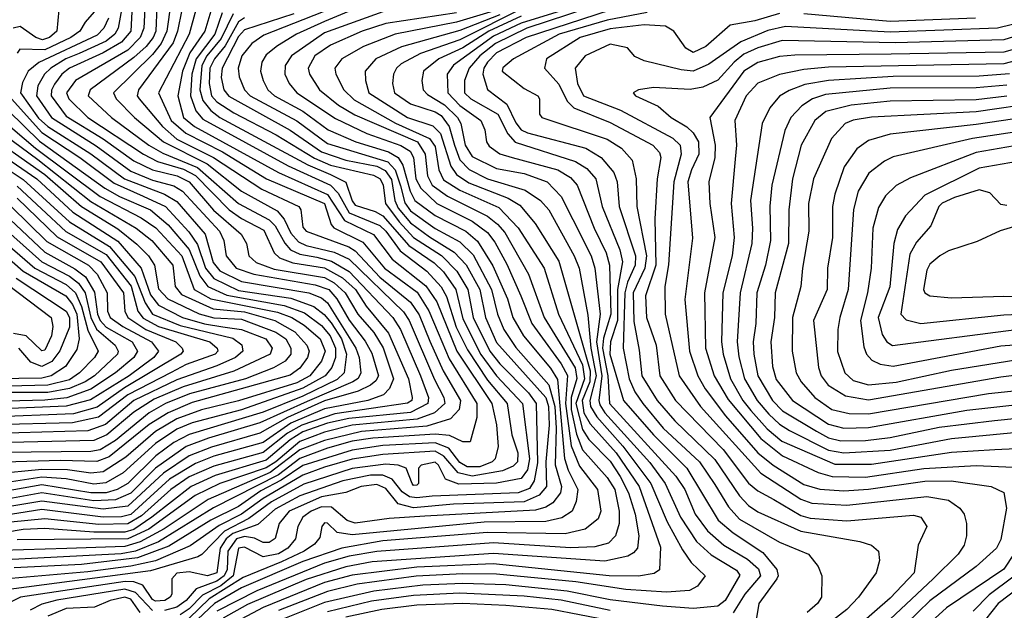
# Model space of a CAD drawing. Extents: x 501367 to 657802, y 482273 to 547541.
# Tile 527 of 656: x 583183 to 586387, y 538863 to 540782. Entities that reach past the tile are written whole.
import ezdxf

# ---------------------------------------------------------------- set-up
doc = ezdxf.new("R2010")
doc.units = 0

msp = doc.modelspace()

# ---------------------------------------------------------------- linework, layer by layer
at = {"layer": '0CON20XD'}
for points in [[(583594.7, 540905), (583587.1, 540755), (583575.5, 540725), (583535, 540683.8), (583365.2, 540585), (583335.4, 540545), (583342.9, 540525), (583405.6, 540465), (583585.8, 540345), (583631.9, 540321.9), (583716.7, 540296.7), (583755.6, 540275.6), (583864.9, 540165), (583905, 540136.1), (583978.2, 540098.2), (584011.1, 540025), (584028.9, 540008.9), (584072.4, 539992.4), (584175, 539975.7), (584233.1, 539943.1), (584275.7, 539905), (584311.1, 539851.1), (584383.4, 539763.4), (584448.2, 539615), (584460.3, 539555), (584458.7, 539545), (584445, 539535.8), (584208.7, 539501.3), (584101.1, 539465), (584055, 539438.8), (583975, 539375.2), (583815, 539331.5), (583735, 539296.6), (583675, 539255.5), (583580.1, 539169.9), (583535, 539143.4), (583441.2, 539141.2), (583265, 539160.5), (583155, 539149.4)], [(583552.5, 540895), (583544.9, 540745), (583515, 540709.6), (583454.6, 540674.6), (583345, 540624.9), (583321, 540605), (583296.8, 540573.2), (583286.9, 540553.1), (583285.9, 540535), (583335, 540468.6), (583455.3, 540395.3), (583555, 540323.8), (583615, 540294.4), (583696.2, 540275), (583735, 540255.9), (583813.4, 540163.4), (583904.4, 540085), (583921.3, 540055), (583928.9, 540015), (583952.8, 539992.8), (584011.1, 539971.1), (584174.7, 539945), (584206.7, 539926.7), (584242.5, 539895), (584283.1, 539825), (584335.5, 539765.5), (584365.7, 539715.7), (584399.6, 539615), (584386.4, 539583.6), (584366.9, 539563.1), (584316.2, 539545), (584175, 539517.8), (584065, 539470.8), (583975, 539408.7), (583815, 539363.5), (583755, 539340.2), (583671.2, 539288.8), (583545, 539174.1), (583515, 539167.1), (583455, 539165.6), (583255, 539189.9), (583105, 539167)], [(584267.1, 540847.1), (583978.2, 540731.8), (583938.3, 540705), (583906.1, 540665), (583894.6, 540625), (583897, 540597), (583914.4, 540555), (583933.3, 540535), (584085, 540453.8), (584185, 540379.6), (584380.7, 540320.7), (584404.6, 540294.6), (584422.3, 540242.3), (584436.8, 540186.8), (584455, 540161.1), (584535, 540104.3), (584615, 540060.6), (584658.3, 540018.3), (584718.4, 539905), (584737.6, 539825), (584758.2, 539775), (584797.5, 539717.5), (584905, 539596.1), (584925, 539525), (584929.3, 539455), (584925.5, 539335.5), (584946.3, 539265), (584942.9, 539245), (584917.5, 539212.5), (584895, 539198.1), (584861.7, 539188.3), (584501.7, 539168.3), (584385, 539161.2), (584275, 539145.8), (584248.4, 539155), (584197.9, 539197.9), (584165, 539199), (584131.6, 539185), (584104.5, 539165), (584087.9, 539135), (584081.2, 539095), (584055.8, 539065), (584025, 539046.1), (583975, 539036.1), (583915, 539068.4), (583895.6, 539065), (583878.3, 538975), (583837.3, 538942.7), (583778.2, 538911.8), (583735, 538867.4), (583705, 538847.9)], [(585105, 540843.3), (584833, 540755), (584731.5, 540705), (584680.3, 540665), (584645.4, 540625), (584631, 540585), (584630.5, 540545), (584651, 540525), (584738.9, 540475), (584771.1, 540411.1), (584794.9, 540384.9), (584991.5, 540321.5), (585028.6, 540298.6), (585058.4, 540265), (585078.6, 540175), (585136.3, 540035), (585145.1, 539995), (585128.5, 539905), (585128.7, 539805), (585105.8, 539735), (585103.7, 539695), (585148.1, 539545), (585245, 539433.6), (585354.3, 539325), (585456.2, 539156.2), (585504.9, 539114.9), (585601, 539051), (585647.2, 538995), (585651, 538975), (585646.7, 538965), (585587.9, 538885), (585578, 538825)], [(583629.2, 540825), (583626, 540745), (583617.6, 540725), (583594.7, 540695), (583555, 540659.1), (583412.3, 540555), (583406, 540535), (583482, 540465), (583603.6, 540375), (583648.9, 540348.9), (583762.1, 540302.1), (583895, 540185.3), (583995, 540131.6), (584015, 540112.9), (584045.6, 540055.6), (584064.8, 540034.8), (584095, 540020.7), (584150.4, 540010.4), (584197.9, 539997.9), (584255, 539964.2), (584397.8, 539815), (584421.8, 539775), (584487.5, 539625), (584513.8, 539555), (584511.4, 539535), (584455, 539506.2), (584253.9, 539486.1), (584185, 539470.9), (584105, 539442.5), (584062.9, 539417.1), (583985, 539350.6), (583819.2, 539300.8), (583740.8, 539265), (583613.7, 539165), (583555, 539125.8), (583525, 539117.2), (583425, 539116.6), (583265, 539129), (583194.9, 539124.9), (583085, 539106.8)], [(583514.9, 540815.1), (583504, 540755), (583492.6, 540735), (583465, 540713.2), (583377, 540673), (583333, 540655), (583284.8, 540625), (583263.7, 540605), (583242, 540568), (583237.7, 540535), (583287.4, 540465), (583432.1, 540372.2), (583545, 540290.6), (583615, 540260.9), (583685, 540242.1), (583713.3, 540225), (583833.4, 540095), (583848, 540065), (583855.2, 540015), (583888, 539975), (583944.9, 539954.9), (584145, 539921.1), (584189.2, 539905), (584215.4, 539875.4), (584255, 539805.4), (584307.8, 539737.8), (584328.8, 539698.8), (584350.3, 539625), (584341.7, 539608.3), (584324.8, 539595), (584284.4, 539575.6), (584175, 539543.3), (584055, 539490), (583965, 539438.7), (583807, 539393), (583735.1, 539364.9), (583651, 539309), (583535, 539201.6), (583455, 539191), (583255, 539217.1), (583098.3, 539191.7)], [(583756.5, 540815), (583734.5, 540735), (583635.2, 540545.2), (583676.2, 540455), (583724, 540414), (583843.3, 540353.3), (583986.7, 540265), (584175, 540185.5), (584197, 540117), (584205.7, 540105.7), (584299.5, 540059.5), (584370, 539975), (584476.4, 539896.4), (584515, 539836.3), (584545, 539764.3), (584580.7, 539680.7), (584670.5, 539535), (584670.4, 539489.6), (584649.5, 539410.5), (584625, 539410.9), (584581.3, 539431.3), (584535, 539435.4), (584332.6, 539422.6), (584265, 539412), (584185, 539389.8), (584095, 539356.2), (584025, 539303.4), (583813.8, 539196.2), (583635, 539085.1), (583560.4, 539055), (583513.2, 539046.8), (583116.2, 539026.2)], [(583710.7, 540815), (583697.2, 540745), (583682.5, 540707.5), (583570, 540555), (583565.9, 540535), (583572.3, 540525), (583648.2, 540435), (583694.4, 540394.4), (583814.4, 540334.4), (583971.2, 540231.2), (584091.6, 540175), (584098.3, 540165), (584105, 540108.6), (584114.9, 540094.9), (584254.6, 540044.6), (584275, 540031.5), (584355, 539945.5), (584455, 539864.6), (584482.8, 539822.8), (584517.4, 539737.4), (584561.4, 539641.4), (584617.4, 539545), (584613.2, 539515), (584584.7, 539485.3), (584508.3, 539461.7), (584295, 539443.8), (584175, 539414.8), (584095, 539384), (583998.8, 539311.2), (583796.6, 539223.4), (583652.9, 539127.1), (583575.1, 539084.9), (583525, 539070.2), (583336.8, 539063.2), (583125, 539056.8)], [(583310.9, 540815), (583304.5, 540745), (583280.5, 540725), (583257.2, 540717.2), (583236.3, 540725), (583185, 540760.5), (583162, 540755)], [(583808.4, 540821.6), (583785.5, 540745), (583736.9, 540675), (583712.7, 540615), (583697.9, 540535), (583716.4, 540465), (583752.2, 540435), (584025, 540285.5), (584184.7, 540214.7), (584239.8, 540129.8), (584334, 540084), (584395, 540004.3), (584505, 539917.6), (584540.9, 539865), (584606, 539705), (584719.9, 539535), (584734.8, 539465.2), (584740.6, 539395), (584730.4, 539355), (584720.3, 539345), (584680.8, 539329.2), (584639.2, 539329.2), (584615, 539342.9), (584579.6, 539389.6), (584535, 539407.4), (584365, 539398.4), (584265, 539383.5), (584105, 539333), (584034.2, 539285.8), (583968.4, 539251.6), (583895, 539200), (583805, 539155.4), (583669.1, 539070.9), (583566.6, 539033.5), (583385, 539011.5), (583165, 539001)], [(583675, 540837.5), (583661.6, 540745), (583643.6, 540705), (583615, 540669.2), (583488.8, 540545), (583496.8, 540525), (583556.5, 540465), (583651, 540385), (583793.5, 540313.5), (583905, 540224.7), (584020.7, 540160.7), (584043.9, 540133.9), (584065, 540088.5), (584090, 540060), (584115, 540048.5), (584206.5, 540026.5), (584255, 540003.7), (584432.4, 539832.4), (584451, 539805), (584533.1, 539613.1), (584563.7, 539555), (584566.2, 539535), (584532.6, 539505), (584476.3, 539483.7), (584265.3, 539464.7), (584175, 539442), (584095, 539411.6), (584016.9, 539345), (583985, 539326.2), (583834.8, 539275), (583754, 539236), (583603.1, 539126.9), (583535, 539094.6), (583175, 539091.7)], [(583433.4, 540816.6), (583395.9, 540774.1), (583379.2, 540745), (583350.2, 540725), (583265, 540684.3), (583183.4, 540686.6), (583175, 540673.5)], [(584266.3, 540815), (584175, 540777.1), (584084.3, 540735), (584022.2, 540697.8), (583985, 540667.8), (583971.6, 540645), (583966.8, 540615), (583975.6, 540585), (583991.2, 540555), (584012, 540535), (584105, 540485.6), (584187, 540425), (584276.9, 540385), (584383.3, 540353.3), (584414.6, 540335), (584429.7, 540309.7), (584453.6, 540225), (584469.5, 540195), (584535, 540145.9), (584634.8, 540094.8), (584673, 540063), (584722.9, 539982.9), (584770.9, 539875), (584788.1, 539815), (584822, 539755), (584910.2, 539650.2), (584933.1, 539613.1), (584956.2, 539356.2), (584968, 539318), (584999.3, 539255), (584993.7, 539216.3), (584981.2, 539185), (584947, 539163), (584895, 539151), (584695, 539149.4), (584265, 539108.1), (584215.9, 539115.9), (584185, 539146.2), (584175, 539146.8), (584165.9, 539135), (584160.1, 539099.9), (584142.2, 539077.8), (584108.8, 539055), (584035, 539019.8), (583910.2, 538969.8), (583800.2, 538899.8), (583735, 538837.6)], [(584735, 540813), (584605, 540774.9), (584404.9, 540735.1), (584302.5, 540695), (584231.3, 540655), (584208.6, 540625), (584212.2, 540605), (584238.1, 540555), (584272.1, 540522.1), (584406.5, 540446.5), (584516.2, 540396.2), (584535, 540370.3), (584546.9, 540295), (584562.5, 540262.5), (584615, 540228.2), (584742, 540172), (584805.6, 540105.6), (584889.4, 539975), (584936.9, 539825), (585015, 539660.8), (585020.6, 539615), (584992.8, 539535), (585015, 539450.5), (585035, 539418.3), (585105, 539347.9), (585137.3, 539297.3), (585164.1, 539245), (585185.4, 539175), (585197.3, 539105), (585193, 539065), (585180.9, 539049.1), (585161.5, 539038.5), (585087, 539023), (584725, 539047.3), (584330.1, 539019.9), (584245, 539004.6), (584115, 538963), (583925, 538881.4), (583845, 538837.5)], [(584825, 540821.8), (584615, 540717.3), (584487, 540673), (584425, 540639.4), (584409.5, 540625), (584400, 540605), (584396.2, 540575), (584402.9, 540545), (584455, 540509.2), (584535, 540483.4), (584555, 540470.6), (584580.8, 540435), (584597.9, 540375), (584615, 540326.8), (584646.1, 540296.1), (584705.8, 540265), (584828.1, 540228.1), (584878.1, 540195), (584905.2, 540165), (584987.5, 540015), (585003.4, 539975), (585032, 539822), (585041.4, 539715), (585059.4, 539625), (585038.3, 539545), (585040.6, 539525), (585061.3, 539491.3), (585146.1, 539396.1), (585236.7, 539275), (585289.9, 539149.9), (585339.6, 539059.6), (585368.3, 539018.3), (585413.2, 538975), (585388.9, 538941.1), (585362.5, 538927.5), (585287.9, 538922.1), (585155, 538930.7), (584992.9, 538955), (584735, 538980.1), (584625, 538981.3), (584473.2, 538973.2), (584281.8, 538948.2), (584185, 538924.4), (584025, 538862.2)], [(584945, 540811.4), (584815, 540771.2), (584725, 540729.4), (584595.2, 540635), (584574.2, 540605), (584576.2, 540545), (584615, 540503.8), (584683.8, 540455), (584696.6, 540425), (584701.6, 540385), (584711.3, 540371.3), (584745, 540346.9), (584785.6, 540335), (584934, 540294), (584975, 540269.8), (584996.7, 540245), (585052.3, 540105), (585091.5, 540025), (585102.4, 539985), (585106.6, 539825), (585082.9, 539747.1), (585080, 539715), (585097.4, 539625), (585102.5, 539535), (585318.5, 539298.5), (585347, 539255), (585381.4, 539175), (585421.2, 539121.2), (585473.9, 539075), (585551.4, 539028.6), (585587.4, 538997.4), (585593.8, 538975), (585542.4, 538915), (585505.2, 538855)], [(585105, 540813.4), (584831, 540725), (584735, 540674.5), (584705.1, 540645), (584693.3, 540625), (584690, 540605), (584705, 540556.1), (584767.8, 540507.8), (584797.2, 540447.2), (584815, 540424.6), (584835, 540414.7), (585025.1, 540365.1), (585075.7, 540335), (585116.3, 540286.3), (585127.7, 540255), (585134, 540175), (585186.6, 540015), (585185.6, 539985), (585160.7, 539929.3), (585152.7, 539895), (585147.3, 539715), (585166.4, 539615), (585185, 539572.5), (585210.4, 539535), (585277.1, 539455), (585395.1, 539345), (585445, 539271.3), (585489.1, 539199.1), (585525, 539159.5), (585655, 539084), (585750, 539045), (585781.5, 539005), (585792.7, 538975), (585792, 538905), (585778.7, 538885), (585745, 538855.3)], [(583472.4, 540787.6), (583457.2, 540755), (583435, 540732.1), (583246.1, 540643.9), (583211.4, 540615), (583192.1, 540578), (583186.3, 540545), (583245, 540462.8), (583275, 540435.1), (583415, 540346.9), (583524.9, 540264.9), (583654.9, 540214.9), (583695, 540191.3), (583786.8, 540085), (583812.8, 539992.8), (583835, 539966.1), (583905, 539931.2), (584124.2, 539894.2), (584165, 539878.8), (584185, 539862.6), (584277.5, 539715), (584287.8, 539685), (584293.4, 539635), (584284.1, 539615.9), (584267.6, 539605), (584119, 539541), (583965, 539471.7), (583797.6, 539422.4), (583724.8, 539394.8), (583625, 539324.9), (583545, 539243), (583495, 539222.3), (583425, 539218.6), (583255, 539244.4), (583075, 539211.7)], [(583841.6, 540805), (583818.2, 540735), (583757.2, 540655), (583743.3, 540605), (583739.3, 540535), (583756.6, 540486.6), (583778.9, 540458.9), (584057.3, 540307.3), (584194.7, 540244.7), (584219, 540219), (584254.8, 540154.8), (584355, 540113.1), (584375.1, 540095.1), (584421.3, 540031.3), (584508.5, 539965), (584555, 539914.5), (584572.4, 539882.4), (584603.1, 539783.1), (584639.9, 539709.9), (584705, 539610.3), (584769.9, 539535), (584785, 539433.3), (584804.2, 539375), (584803.5, 539345), (584788.7, 539331.3), (584753.8, 539316.2), (584655, 539298.3), (584609.8, 539309.8), (584563.7, 539363.7), (584535, 539379.9), (584365, 539369.1), (584265, 539354), (584175, 539327.8), (584105, 539302.5), (584043.6, 539266.4), (583975, 539226.7), (583905, 539175.1), (583831.9, 539138.1), (583737.6, 539072.4), (583625, 539023.1), (583545, 539006.3), (583405, 538988.1), (583105, 538961.7)], [(583878.4, 540801.6), (583838.6, 540721.4), (583792.6, 540665), (583776.5, 540633.5), (583769.3, 540555), (583779.7, 540519.7), (583805, 540486.9), (583834.5, 540465), (584121.1, 540311.1), (584195, 540279), (584244.9, 540254.9), (584265, 540193.4), (584275, 540179.8), (584339.4, 540159.4), (584365, 540144.7), (584449, 540049), (584532, 539992), (584562.7, 539962.7), (584602.5, 539905), (584625, 539810.2), (584683.9, 539693.9), (584735, 539624.4), (584818.9, 539535), (584842.3, 539355), (584835, 539318.9), (584815, 539291.3), (584734.3, 539275.7), (584612.5, 539272.5), (584569.1, 539289.1), (584546.4, 539335), (584535, 539344.1), (584490, 539335), (584480.5, 539325), (584480.5, 539275), (584475, 539270), (584465, 539268.8), (584460.3, 539275), (584440.9, 539325), (584414.6, 539334.6), (584375, 539338.3), (584265, 539323.2), (584107.7, 539272.3), (584003, 539215), (583929, 539161), (583849.6, 539120.4), (583776.2, 539043.8), (583763.2, 539036.8), (583609.3, 538990.7), (583122.8, 538927.2)], [(583915, 540789), (583895, 540776), (583852.4, 540697.6), (583817.6, 540655), (583802.4, 540625), (583799.8, 540575), (583807.5, 540535), (583825, 540515.1), (583880, 540480), (584018.3, 540408.3), (584142.4, 540332.4), (584195, 540309.4), (584335, 540277.2), (584356.2, 540265), (584366.2, 540245), (584373.5, 540185), (584418.5, 540125), (584464.7, 540074.7), (584555.8, 540015.7), (584605.6, 539965.6), (584641.6, 539905), (584659.2, 539815), (584712.8, 539705), (584745, 539663.4), (584839.3, 539569.3), (584864, 539535), (584868.4, 539341.6), (584856.9, 539283.1), (584841.6, 539258.4), (584805.4, 539244.6), (584525, 539234.1), (584475, 539227.9), (584451.1, 539231.1), (584427.4, 539247.4), (584395, 539289.3), (584365, 539302.1), (584325, 539302.4), (584235, 539284), (584095, 539234.6), (584015, 539191.7), (583957.8, 539142.2), (583877.1, 539112.9), (583855.2, 539095), (583835.5, 539065), (583825, 538984.7), (583794.3, 538974.3), (583735, 538987.3), (583695, 538983.2), (583678, 538965), (583678, 538915), (583673.3, 538905), (583655.3, 538895), (583625, 538892.3), (583615, 538898.3), (583584.2, 538944.2), (583555.2, 538955.2), (583526.3, 538956.3), (583186.2, 538905), (583144.7, 538885)], [(584075, 540801.9), (583915, 540749.9), (583895, 540728.1), (583842.2, 540625), (583839.1, 540595), (583848, 540555), (583864.1, 540534.1), (584063.9, 540423.9), (584165, 540353.3), (584245, 540326.1), (584345, 540306.6), (584372.2, 540292.2), (584393.3, 540263.3), (584404.4, 540194.4), (584415, 540169.5), (584455, 540121.9), (584517.2, 540077.2), (584596.9, 540026.9), (584635.7, 539985.7), (584680, 539905), (584698.6, 539815), (584735, 539733.4), (584895, 539554.8), (584903.5, 539525), (584905.9, 539465), (584894.7, 539345), (584897.8, 539265), (584873.5, 539236.5), (584824.6, 539215.4), (584595, 539207.9), (584465, 539196.3), (584415, 539208.8), (584375, 539259), (584345, 539271.3), (584294.6, 539265), (584245, 539245.9), (584165, 539231.5), (584060.6, 539185), (584027.7, 539145), (584015, 539096.1), (583995, 539083), (583975, 539082.7), (583946.8, 539096.8), (583915, 539102.9), (583888.8, 539095), (583861, 539055), (583858.2, 538995), (583849, 538975), (583825, 538957.3), (583757.2, 538932.8), (583725.5, 538895), (583695, 538873), (583655, 538862.2)], [(584365, 540807.8), (584175, 540739.9), (584067.3, 540665), (584046.7, 540633.3), (584046, 540605), (584060.4, 540575), (584085.2, 540545), (584211, 540461), (584312.7, 540412.7), (584423.7, 540373.7), (584453.9, 540355), (584464.7, 540335), (584472.3, 540265), (584488.1, 540235), (584541, 540185), (584655, 540127.3), (584705, 540090.6), (584729.3, 540059.3), (584768.4, 539988.4), (584814.2, 539885), (584849.2, 539795), (584945, 539664.2), (584966.1, 539626.1), (584959.1, 539535), (584977.9, 539397.9), (585005, 539331.3), (585062.8, 539255), (585074, 539185), (585065, 539160.4), (585023, 539127), (584958.6, 539111.4), (584705, 539115.8), (584365, 539088.6), (584231.3, 539065), (584105, 539021.5), (583905, 538935.4), (583817.7, 538885), (583745, 538816.6)], [(584604.4, 540804.4), (584375, 540769.7), (584297.6, 540745), (584195, 540700), (584143.7, 540665), (584122.2, 540625), (584126, 540605), (584159, 540555), (584221.1, 540505), (584273.7, 540473.7), (584477.2, 540385), (584502.9, 540345), (584510, 540275), (584525.8, 540245), (584575, 540208.5), (584705, 540143.9), (584738.3, 540118.3), (584761.3, 540091.3), (584839, 539955), (584890.1, 539815), (584990.4, 539650.4), (584996.5, 539616.5), (584977.1, 539555), (584977.1, 539515), (584994.8, 539434.8), (585014.8, 539384.8), (585095, 539294.8), (585119.2, 539255), (585133.6, 539185), (585133.9, 539145), (585121.7, 539105), (585098.9, 539081.1), (585055, 539069.6), (584975, 539065.3), (584725, 539081.9), (584345, 539054.1), (584255, 539038.5), (584175, 539016.3), (583955, 538925.8), (583825, 538859.6)], [(584745, 540798.1), (584615, 540747.9), (584425.3, 540694.7), (584342.1, 540655), (584307.2, 540615), (584308.1, 540585), (584319.3, 540545), (584445, 540464.3), (584528, 540438), (584552.2, 540412.2), (584586.5, 540306.5), (584605, 540279), (584645, 540252.2), (584772.4, 540202.4), (584810.1, 540180.1), (584860.3, 540120.3), (584937.2, 539997.2), (585039.2, 539640.8), (585038, 539605), (585013.2, 539545), (585018.8, 539505), (585039, 539469), (585124.3, 539375), (585198.4, 539265), (585267.9, 539067.9), (585265.2, 538994.8), (585247.6, 538982.4), (585196.5, 538973.5), (585101.2, 538975), (584723.4, 539013.4), (584475, 539003.3), (584265, 538977.3), (584175, 538953.6), (583975, 538872), (583835, 538797.2)], [(584815, 540793.7), (584709.7, 540745), (584625, 540690.7), (584546.9, 540655), (584497, 540615), (584491.7, 540585), (584496.3, 540555), (584509.7, 540539.7), (584565, 540505.5), (584607.4, 540465), (584618.3, 540445), (584632.7, 540375), (584655, 540337.9), (584735, 540298.5), (584825, 540282.7), (584899.2, 540255), (584945, 540207.9), (584983, 540133), (585043, 540015), (585055.1, 539975.1), (585072.3, 539825), (585059.7, 539735), (585077.7, 539625), (585067.5, 539545), (585070.8, 539530.8), (585087.5, 539505), (585233.3, 539343.3), (585283.9, 539275), (585333.3, 539165), (585385, 539086.8), (585433.3, 539043.3), (585515, 538992.7), (585526.8, 538976.8), (585478.9, 538895), (585455, 538876.4), (585375, 538868.6), (585275, 538876.7), (585105, 538896.6), (584965, 538925.4), (584764.6, 538945.4), (584625, 538949.5), (584495, 538944.2), (584335.3, 538925.3), (584175, 538888.1), (583985, 538812.5)], [(585225, 540806.2), (585095, 540781), (584938.1, 540735), (584790, 540655), (584755, 540626.1), (584752.9, 540615), (584825, 540558.4), (584869.4, 540535), (584874.3, 540525), (584874.3, 540475), (584881.9, 540465), (585094.5, 540394.5), (585141.7, 540365), (585176.1, 540326.1), (585189.3, 540265), (585191.2, 540175), (585222.2, 540015), (585217.2, 539975), (585178.8, 539895), (585181.4, 539801.4), (585198.5, 539708.5), (585207.8, 539625), (585257.6, 539545), (585315, 539478.5), (585445, 539353.2), (585525, 539235.2), (585555, 539203.3), (585585, 539182.6), (585725, 539120.3), (585916.9, 539086.9), (585954.4, 539074.4), (585977.8, 539055), (585980.5, 539025), (585969.5, 538985), (585912.9, 538905), (585874.7, 538865), (585745, 538765.2)], [(585655, 540802.9), (585575, 540779.3), (585495.3, 540764.7), (585416.2, 540695), (585375, 540676.2), (585350.2, 540690.2), (585312.1, 540745), (585285, 540761.6), (585215.5, 540765.5), (585105, 540752.5), (585006.4, 540725), (584896.9, 540655), (584891.2, 540625), (584937.2, 540572.8), (584965, 540518.1), (584986.1, 540496.1), (585105, 540448.3), (585242.8, 540375), (585265, 540350.9), (585269.2, 540335), (585257.3, 540265), (585250.1, 540135), (585253.5, 539985), (585219, 539885), (585223.1, 539815), (585254.2, 539725), (585266.4, 539625), (585317.5, 539545), (585471.6, 539385), (585555, 539275.9), (585585, 539251.2), (585636.7, 539223.3), (585725, 539171), (585755, 539161.9), (585875, 539153.8), (586091.7, 539171.7), (586115, 539165.4), (586134.4, 539135), (586106.4, 539075), (586093.3, 538985), (586015, 538901.9), (585904.5, 538805.5)], [(586585, 540779), (586385, 540717.5), (586032.5, 540707.5), (585664.5, 540714.5), (585585, 540690.6), (585539.9, 540670.1), (585507.7, 540645), (585455, 540586.3), (585406.4, 540563.6), (585365, 540555.8), (585245, 540562.6), (585196.2, 540555), (585179.4, 540545), (585187.1, 540535), (585261, 540501), (585302.7, 540465), (585354.4, 540434.4), (585375, 540414.8), (585391.9, 540385), (585393, 540345), (585368.8, 540295), (585357.3, 540255), (585371.9, 540071.9), (585347.3, 539872.7), (585362.3, 539705), (585389.5, 539625), (585413.1, 539583.1), (585479.4, 539495), (585585.4, 539375), (585635, 539334.4), (585735, 539272.1), (585786.9, 539256.9), (585865, 539251), (585945, 539256), (586128, 539282), (586213.8, 539283.8), (586343.8, 539265), (586385, 539245.7), (586394.3, 539194.3), (586375, 539092.9), (586361.3, 539065), (586295, 539004.7), (586145, 538893.8), (585955, 538709.1)], [(586292.8, 540787.2), (586015, 540776.8), (585735, 540801.8)], [(586413.5, 540766.5), (586365, 540754.9), (586015, 540742.1), (585675, 540760.9), (585617.9, 540747.9), (585529.3, 540710.7), (585425, 540638.3), (585375, 540615.4), (585335, 540619.2), (585215, 540648.8), (585185, 540663.1), (585160.8, 540690.8), (585105, 540703.3), (585023.2, 540665), (584990.8, 540625), (584998.3, 540575), (585017.2, 540535), (585138.5, 540488.5), (585307.9, 540397.9), (585331.7, 540375), (585335.7, 540345), (585311.2, 540255), (585294.7, 539985.3), (585282.4, 539915), (585283.5, 539825), (585329.4, 539625), (585398.6, 539525), (585595, 539308.2), (585725, 539223.8), (585760.9, 539210.9), (585875, 539204.4), (586135, 539232.4), (586205, 539220.4), (586242.5, 539195), (586255.8, 539175), (586263.4, 539145), (586263.9, 539105), (586256.1, 539075), (586237, 539045), (586155.3, 538964.7), (585945, 538768.2)], [(586655, 540754.4), (586385, 540677.5), (586019.2, 540670.8), (585705, 540667.6), (585655, 540663), (585585, 540643.7), (585539.3, 540615), (585428.7, 540465), (585446.5, 540375), (585445.4, 540334.6), (585426, 540255), (585428.4, 540185), (585445.5, 540075), (585411.5, 539895), (585415.1, 539715.1), (585443, 539625), (585488.3, 539548.3), (585595, 539421.1), (585665, 539364.4), (585780.7, 539310.7), (585827.2, 539297.2), (585935, 539295.9), (586125, 539323.8), (586295, 539333.4), (586465, 539325.7)], [(586665, 540712.2), (586385, 540639.5), (585815, 540627.7), (585735, 540621), (585655.4, 540604.6), (585585, 540576.3), (585547.4, 540535), (585510.4, 540455), (585515.2, 540375.2), (585510.9, 540329.1), (585497.9, 540185), (585507.6, 540075), (585501.6, 540015), (585471.4, 539895), (585466.2, 539735), (585471.9, 539695), (585496.3, 539615), (585535.6, 539545), (585561.8, 539511.8), (585615, 539453.1), (585662.7, 539412.7), (585835, 539337.7), (585955, 539337.5), (586215, 539376.7), (586355.7, 539385.7), (586565, 539395.2)], [(586403.4, 540606.6), (586305, 540599.2), (586025, 540598), (585814.7, 540585.3), (585738.3, 540571.7), (585687.4, 540552.6), (585655.8, 540534.2), (585623.5, 540496.5), (585599.2, 540445), (585560.9, 540195), (585568, 540105), (585565.1, 540055), (585527, 539895), (585518.1, 539735), (585523, 539687), (585541.5, 539615), (585582.7, 539545), (585620.5, 539500.5), (585655, 539467.6), (585687.6, 539447.6), (585815, 539383.1), (585865, 539374.3), (586015, 539383.7), (586215, 539421.2), (586645, 539462)], [(586395, 540570.2), (586295, 540561.1), (586015, 540560.2), (585805, 540539.9), (585763.2, 540525), (585728, 540502), (585692.7, 540465), (585672.3, 540422.3), (585630.5, 540245), (585623.6, 540176.4), (585626.4, 540065), (585609.4, 539985), (585581.4, 539895), (585578.6, 539795), (585570, 539735), (585571.5, 539695), (585585.4, 539625), (585632.6, 539545), (585665, 539511.2), (585775.6, 539445), (585815, 539423.4), (585855, 539413.8), (585935, 539414.3), (586015, 539424.1), (586175, 539458.5), (586355, 539479.2), (586665, 539511.3)], [(583156.6, 540525), (583255, 540415.4), (583379.1, 540335), (583490.8, 540250.8), (583585, 540209.1), (583658.3, 540175), (583733.5, 540093.5), (583761.9, 540051.9), (583788.4, 539975), (583815, 539941.5), (583895, 539902.6), (584065, 539877.4), (584139.9, 539849.9), (584174.5, 539824.5), (584196.8, 539796.8), (584229.9, 539745), (584246.5, 539695), (584238.6, 539635), (584216.7, 539613.3), (584105, 539559), (583975, 539506.7), (583735, 539434.7), (583685, 539408.4), (583626.3, 539365), (583535, 539274.7), (583501, 539255), (583465, 539244.3), (583415.1, 539244.9), (583255, 539270.6), (583072.3, 539237.7)], [(586395, 540534.3), (586295, 540522.1), (586015, 540518), (585888.6, 540505), (585806.4, 540483.6), (585770.6, 540455), (585725.5, 540375), (585698, 540265), (585685.8, 540165), (585684.6, 540055), (585641.8, 539895), (585639.1, 539815), (585626.7, 539735), (585632.9, 539655), (585645, 539613.3), (585697.2, 539545), (585815, 539467.4), (585865, 539454.5), (585945, 539456.8), (586265, 539513.4), (586655, 539556.9)], [(586505, 540513.6), (586295, 540482.8), (585955, 540465.6), (585895, 540455.5), (585869.1, 540445), (585825, 540396.5), (585766.4, 540265), (585749.8, 540185), (585751, 540095), (585730.2, 539975), (585724.8, 539915), (585697.8, 539815), (585696.5, 539705), (585709.2, 539635), (585725.6, 539605), (585770, 539555), (585825.9, 539515.9), (585882.4, 539502.4), (585945, 539500.9), (586335, 539567.4), (586655, 539600.6)], [(583146.6, 540486.6), (583248, 540388), (583459.9, 540235), (583508, 540208), (583609, 540165), (583666, 540116), (583735, 540035.7), (583769.6, 539949.6), (583795.9, 539915), (583857.4, 539887.4), (584043.7, 539853.7), (584109.6, 539829.6), (584165, 539788.1), (584193.9, 539755), (584210.5, 539715), (584211.3, 539685), (584198.4, 539651.6), (584177.5, 539625), (584105, 539584.4), (583905, 539514.8), (583745, 539472.3), (583695, 539451.1), (583625, 539404.7), (583519.9, 539310.1), (583463.4, 539276.6), (583425, 539272.9), (583335, 539289.6), (583255, 539295.6), (583085, 539269)], [(583115.2, 540465.2), (583235.1, 540365), (583445, 540208.2), (583578.5, 540138.5), (583625.9, 540105.9), (583711.1, 540015), (583751.5, 539905), (583804.9, 539874.9), (584022.2, 539832.2), (584068.5, 539815), (584109.4, 539789.4), (584161, 539745), (584177.5, 539705), (584165, 539672.4), (584127.1, 539625), (584085, 539602.5), (583895, 539543.8), (583775.4, 539514.6), (583695, 539485.4), (583625, 539443.9), (583529, 539361), (583455, 539313.2), (583415, 539308.8), (583339, 539319), (583255, 539320.9), (583098.9, 539305)], [(586495, 540471), (586295, 540441.6), (586015, 540410.9), (585945, 540390), (585907.1, 540362.9), (585866.2, 540303.8), (585835.2, 540215), (585827.8, 540175), (585827.9, 540075), (585811.5, 539975), (585810.2, 539905), (585765.7, 539805), (585782.2, 539652.2), (585790.5, 539625), (585814.3, 539594.3), (585870, 539560), (585945, 539546.6), (586375, 539621.6), (586525, 539640)], [(583055, 540426.5), (583265, 540279.5), (583384.8, 540174.8), (583503.2, 540103.2), (583565, 540052.5), (583602.2, 540015), (583622.2, 539985), (583635, 539907.7), (583665.7, 539875.7), (583766.9, 539826.9), (583815, 539813.9), (583905, 539809.2), (584017.2, 539767.2), (584049, 539745), (584066, 539715), (584065.8, 539695), (584047, 539673), (584009.4, 539650.6), (583918.3, 539615), (583736, 539566), (583658.3, 539535), (583605, 539504.3), (583495.6, 539415), (583445, 539384.9), (583415, 539378.9), (583124.5, 539375.5)], [(583078.7, 540448.7), (583242.1, 540327.9), (583415, 540191.4), (583562.1, 540105), (583613.7, 540065), (583681.3, 539985), (583689.4, 539915), (583709.4, 539889.4), (583812.6, 539842.6), (583915, 539832.8), (584014, 539805), (584078.4, 539768.4), (584118, 539725), (584124.9, 539705), (584119.6, 539685), (584095, 539649.7), (584063.1, 539626.9), (583745, 539537.7), (583666.5, 539505), (583605, 539466.8), (583475, 539361.8), (583434, 539346), (583315, 539349.3), (583135, 539343.9)], [(586535, 540434.7), (586283.8, 540396.2), (586025, 540336.5), (585997, 540323), (585945.8, 540284.2), (585911.5, 540225), (585896, 540166), (585878.6, 539905), (585851.3, 539815), (585845.6, 539775), (585844.5, 539704.5), (585867.6, 539635), (585895, 539609.4), (585945, 539596.1), (586035, 539604.2), (586215, 539643), (586457.8, 539682.2)], [(583025, 540411.2), (583238.8, 540265), (583356.6, 540156.6), (583502.2, 540062.2), (583578.8, 539975), (583608.6, 539888.6), (583635, 539854.9), (583713, 539815), (583785, 539793.9), (583844.3, 539784.3), (583905, 539776), (583984.4, 539745), (584004.5, 539715), (583998.7, 539695), (583879.7, 539640.3), (583715, 539589.5), (583621.4, 539548.6), (583555, 539507.1), (583467.3, 539432.7), (583425, 539415.1), (583105, 539406.9)], [(586645, 540411.1), (586295, 540350.5), (586081.1, 540268.9), (586035, 540244.1), (586000.5, 540209.5), (585977.9, 540172.1), (585959.6, 540105), (585953.4, 539975), (585941.5, 539895), (585919.2, 539805), (585929.4, 539719.4), (585938.6, 539695), (585955.6, 539675.6), (585983.3, 539663.3), (586025, 539656.3), (586375, 539722.9), (586665, 539744.6)], [(583005, 540388.6), (583195, 540263.5), (583345, 540125.1), (583475.8, 540045.8), (583557.7, 539947.7), (583591.9, 539861.9), (583615.3, 539825.3), (583705, 539788.8), (583876.8, 539746.8), (583905.7, 539725.7), (583909.5, 539705), (583885.2, 539684.8), (583825, 539656.9), (583695, 539611.7), (583555, 539544.9), (583462.9, 539467.1), (583405, 539446.2), (583105, 539437.9)], [(586455, 540326.2), (586305, 540299.4), (586128.3, 540211.7), (586065, 540145.3), (586039.2, 540100.8), (586027.2, 540055), (586014.4, 539914.4), (585976.2, 539815), (585989.3, 539759.3), (586005, 539735.3), (586023.4, 539723.4), (586425, 539775.6)], [(583175, 540241.1), (583333.9, 540093.9), (583465, 540018.9), (583546.4, 539916.4), (583567.9, 539835), (583585, 539812.2), (583635, 539784.8), (583801.9, 539735), (583825.7, 539715), (583827.8, 539705), (583819.7, 539695), (583725, 539661.3), (583675.8, 539635.8), (583535, 539563.3), (583439.3, 539490.7), (583355, 539471.7), (583095, 539465.5)], [(583175, 540202), (583305, 540076.5)], [(586395, 540178.7), (586375, 540181.3), (586340.1, 540220.1), (586305, 540230), (586225, 540205.1), (586185, 540185.8), (586174, 540175), (586147.7, 540112.3), (586100.7, 540059.3), (586079.5, 540020.5), (586050, 539825), (586067, 539807), (586115, 539795.5), (586385, 539823.4), (586685, 539835.7)], [(586725, 540201.4), (586373.7, 540096.3), (586298.2, 540061.8), (586205, 540031.2), (586177.3, 540015), (586145, 539987.9), (586135, 539968.8), (586124, 539905), (586128.8, 539895), (586145, 539885.3), (586215, 539878.5), (586385, 539884.2), (586562.9, 539877.1)], [(583155.8, 540175), (583271.7, 540061.7), (583406.7, 539985), (583435.5, 539955.5), (583467.9, 539895), (583469.5, 539835), (583478, 539815), (583519.4, 539785), (583611.9, 539735), (583635.2, 539705), (583619.7, 539685), (583539.1, 539625), (583413.5, 539546.5), (583335, 539525.9), (583075, 539515.9)], [(583152.7, 540132.7), (583265, 540027.1), (583363, 539973), (583397, 539947), (583427.3, 539897.3), (583437, 539825), (583445.6, 539805), (583465, 539782.8), (583549.5, 539735), (583567.1, 539705), (583554.2, 539685), (583495.3, 539634.7), (583415, 539581.2), (583336.4, 539553.6), (583265, 539545.3), (583021.2, 539538.8)], [(583134.2, 540104.2), (583255, 539995.8), (583345, 539949.4), (583375, 539925.9), (583396.7, 539895), (583415, 539814.1), (583433.6, 539776.4), (583494.2, 539725), (583503.6, 539705), (583501.2, 539695), (583426.9, 539625), (583396.4, 539605), (583345, 539583.4), (583275, 539570.5), (583055, 539570.7)], [(583305, 540076.5), (583447.4, 539995), (583521.1, 539895), (583525.1, 539835), (583534.9, 539815), (583594, 539775), (583691.3, 539735), (583712.4, 539715), (583715.3, 539705), (583707.5, 539695), (583524.3, 539585.7), (583435, 539523.2), (583358.8, 539501.2), (583085, 539490.6)], [(583110.4, 540080.4), (583232.8, 539975), (583335, 539921.9), (583364.6, 539895), (583385, 539850.7), (583405, 539773), (583438.5, 539705), (583427, 539685), (583378.3, 539635), (583345, 539612), (583275, 539594.9), (583105, 539590.6)], [(583095, 540051.9), (583194.9, 539964.9), (583333.1, 539885), (583355, 539857.2), (583369.7, 539825), (583377.3, 539745), (583369.7, 539710.3), (583332.2, 539655), (583285.4, 539624.6), (583255, 539617.7), (583105, 539615.3)], [(583142.6, 539922.6), (583286.3, 539815), (583290.9, 539785), (583286.4, 539755), (583265, 539708.1), (583255, 539706), (583204.6, 539754.6), (583162.9, 539762.9)], [(583172.1, 539942.1), (583335, 539835.6), (583345.5, 539815), (583345, 539783.3), (583313.9, 539706.1), (583288, 539672), (583255, 539655.1), (583219.2, 539669.2), (583180.3, 539715)], [(586452, 539098), (586385, 538996.8), (586199.2, 538870.8), (586089.3, 538770.7)], [(586415, 538970.5), (586337.4, 538912.6), (586285, 538859.8)], [(583615, 538862.5), (583560.4, 538920.4), (583525, 538931.1), (583304, 538896), (583255, 538882.4), (583217.2, 538862.8)], [(586433.7, 538936.3), (586367.3, 538885), (586305, 538807.1)], [(583575.3, 538855.3), (583545, 538898.7), (583525, 538905.2), (583477.8, 538895), (583427.2, 538872.8), (583335, 538868.2), (583275, 538844.1)], [(585105, 538861.7), (584945.4, 538895.4), (584825, 538908.8), (584615, 538918.2), (584465, 538911), (584327.7, 538892.3), (584185, 538857.5)], [(585095, 538830.7), (584915, 538864.9), (584765, 538878.2), (584625, 538885.1), (584475, 538879.2), (584361.5, 538865), (584245, 538840.6)]]:
    msp.add_lwpolyline(points, dxfattribs=at)

doc.saveas('drawing.dxf')
